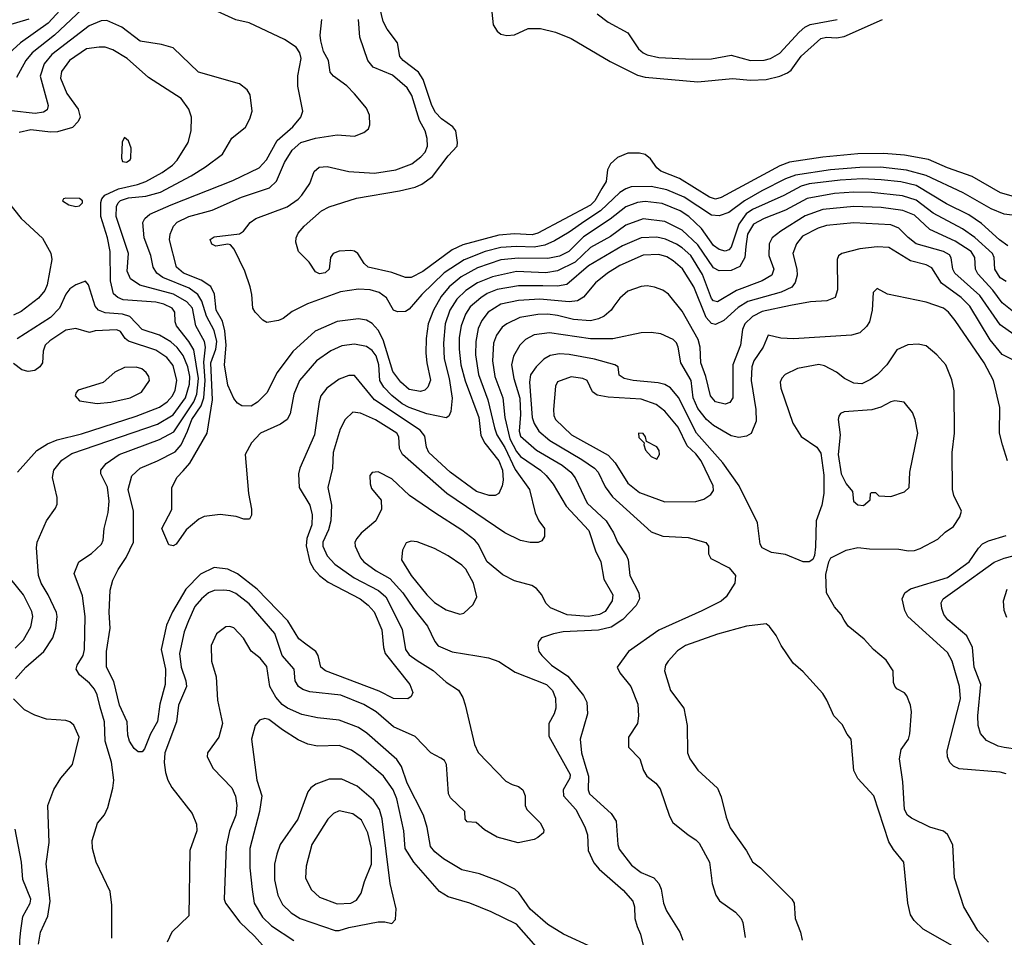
# Model space of a CAD drawing. Extents: x 997028 to 1115134, y 536408 to 618974.
# Tile 436 of 473: x 1073448 to 1078496, y 566779 to 571484. Entities that reach past the tile are written whole.
import ezdxf

# ---------------------------------------------------------------- set-up
doc = ezdxf.new("R2010")
doc.units = 0

msp = doc.modelspace()

# ---------------------------------------------------------------- linework, layer by layer
at = {"layer": '0CON10XD'}
for points in [[(1073694.3, 571575), (1073593.6, 571466.4), (1073452.5, 571365), (1073335, 571260.9)], [(1073795, 571563.8), (1073625.8, 571405), (1073511.7, 571315), (1073478.9, 571275), (1073431.7, 571188.3)], [(1078555, 570574.2), (1078477.2, 570597.2), (1078331, 570681), (1078205, 570724.8), (1078107.8, 570767.8), (1077985, 570789.1), (1077877.9, 570797.9), (1077745, 570795.6), (1077565, 570778.5), (1077395, 570753.4), (1077344.8, 570735.2), (1077045, 570572.9), (1077015, 570564.2), (1076985, 570574.2), (1076830.2, 570670.2), (1076735, 570706.8), (1076715, 570724.7), (1076681.6, 570771.6), (1076655, 570792.7), (1076625, 570800.2), (1076565, 570799.3), (1076513.1, 570776.9), (1076477.2, 570745), (1076462.2, 570715), (1076455.3, 570655), (1076432.1, 570617.9), (1076396.4, 570555), (1076375, 570533.4), (1076105, 570389.3), (1076075, 570380.4), (1075985, 570386.2), (1075905, 570379.8), (1075720.5, 570329.5), (1075665.5, 570305), (1075515, 570192.9), (1075455, 570162.5), (1075425, 570162.9), (1075355, 570187.5), (1075235, 570214.5), (1075213.4, 570233.4), (1075181.1, 570285), (1075165, 570297.1), (1075145, 570301.2), (1075085, 570297.7), (1075055.4, 570284.6), (1075041.4, 570265), (1075034.4, 570205), (1075013.9, 570186.1), (1074985, 570181.8), (1074965, 570191.9), (1074931.7, 570241.7), (1074876.4, 570296.4), (1074863.3, 570343.3), (1074864.6, 570365), (1074875, 570389.4), (1074905.5, 570425), (1074995, 570503.5), (1075035, 570525.5), (1075175, 570569.6), (1075395, 570606), (1075475, 570625.9), (1075509.2, 570640.8), (1075565, 570679.6), (1075645, 570786.9), (1075690.8, 570835), (1075693.1, 570855), (1075683.2, 570915), (1075669.2, 570935), (1075611.1, 570975), (1075579, 571009), (1075560.8, 571045), (1075516.9, 571176.9), (1075492.3, 571215), (1075414.5, 571275), (1075397.5, 571295), (1075384.4, 571365), (1075332.3, 571435), (1075310.7, 571475), (1075287.9, 571575)], [(1078505, 570141.9), (1078475, 570160.3), (1078447.2, 570205), (1078443.8, 570265), (1078435.8, 570285), (1078345, 570368), (1078281.6, 570411.6), (1078131.7, 570491.7), (1078045, 570558.8), (1077975, 570581.4), (1077815, 570598.5), (1077725, 570599.8), (1077625, 570593.4), (1077485, 570567), (1077375, 570507.6), (1077265, 570464.3), (1077210, 570435), (1077180.3, 570385), (1077170.8, 570320.8), (1077165.8, 570264.2), (1077140.9, 570219.1), (1077095, 570197.7), (1077035, 570195.8), (1077005, 570212.4), (1076925, 570329.8), (1076844, 570405), (1076755, 570449.3), (1076645, 570462.9), (1076555, 570429.8), (1076477.7, 570372.3), (1076375, 570316), (1076295, 570241.8), (1076205, 570196.3), (1076145, 570185.9), (1075995, 570193.4), (1075871.9, 570165), (1075795, 570134.8), (1075735, 570095.7), (1075689.5, 570050.5), (1075652.6, 569995), (1075629.1, 569925), (1075620, 569825), (1075623.9, 569745), (1075649.8, 569645), (1075665.9, 569544.1), (1075658.9, 569475), (1075647.9, 569452.1), (1075635, 569443.3), (1075535, 569463.8), (1075445, 569495.9), (1075409.2, 569515), (1075355, 569557.1), (1075315, 569600.3), (1075293.5, 569635), (1075288.6, 569715), (1075275, 569760), (1075255, 569788), (1075225, 569808.8), (1075165, 569820.8), (1075098.8, 569811.2), (1075043.8, 569786.2), (1074968.8, 569735), (1074882, 569635), (1074853.5, 569565), (1074835, 569463.3), (1074819.4, 569435), (1074785, 569410.9), (1074682.2, 569365), (1074636.2, 569313.8), (1074604.2, 569255), (1074620, 569055), (1074636.2, 568975), (1074636.1, 568943.9), (1074626.4, 568923.6), (1074597, 568923), (1074557.7, 568937.7), (1074475, 568947.1), (1074392.7, 568937.3), (1074365.9, 568924.1), (1074301.7, 568868.3), (1074250, 568795), (1074235, 568786.7), (1074211.7, 568791.7), (1074176.2, 568875), (1074227.9, 568972.1), (1074227.5, 569085), (1074255, 569138.8), (1074285, 569171.9), (1074320, 569210), (1074409.5, 569365), (1074435.4, 569534.6), (1074427.7, 569725), (1074453.8, 569795), (1074457.6, 569835), (1074445, 569890), (1074404.9, 569964.9), (1074380.8, 570040.8), (1074361.3, 570075), (1074317.1, 570107.1), (1074181.6, 570161.6), (1074150.7, 570185), (1074131.3, 570215), (1074120.3, 570275), (1074085.9, 570365), (1074078.2, 570445), (1074089.5, 570465), (1074115, 570486.8), (1074224.5, 570535.5), (1074539.9, 570660.1), (1074675, 570724.6), (1074713.9, 570766.1), (1074767.6, 570865), (1074848.8, 570935), (1074888.5, 570985), (1074899.5, 571015), (1074874, 571144), (1074874.1, 571195.9), (1074890.4, 571285), (1074883.5, 571315), (1074865, 571342.9), (1074805, 571382.9), (1074625, 571468), (1074555, 571483.8), (1074405, 571552.5)], [(1075865.8, 571555), (1075875, 571457.5), (1075896.7, 571425), (1075915, 571410), (1075945, 571403.8), (1075985, 571406.2), (1076055, 571438.8), (1076118.7, 571438.7), (1076195, 571420), (1076275, 571387.5), (1076475, 571269.4), (1076615, 571200), (1076655, 571189.3), (1076925, 571165.8), (1077102.9, 571182.9), (1077195, 571173.5), (1077275, 571178.1), (1077345.7, 571194.3), (1077385, 571210.9), (1077404.1, 571225.9), (1077455, 571296.4), (1077555, 571387.1), (1077584.2, 571394.2), (1077635, 571390.5), (1077675, 571397.5), (1077871.4, 571485)], [(1076409.2, 571515), (1076465, 571472.2), (1076566, 571416), (1076620.4, 571335), (1076643.8, 571313.8), (1076665, 571304.6), (1076725, 571290.4), (1076895, 571282), (1076995, 571282.7), (1077095, 571302.9), (1077195, 571274.7), (1077264.2, 571275.8), (1077297.1, 571285), (1077345, 571312.7), (1077445, 571420.6), (1077473.6, 571446.4), (1077500, 571460), (1077639.2, 571485)], [(1073495, 571486.2), (1073385, 571454)], [(1074086.8, 567745), (1074075, 567730.6), (1074055, 567730), (1074035, 567747.1), (1074011.2, 567785), (1074002.3, 567815), (1073997.9, 567885), (1073959.9, 567969.9), (1073930.3, 568090.3), (1073892.9, 568165), (1073892.5, 568245), (1073911.5, 568365), (1073906.8, 568445), (1073911.2, 568558.8), (1073925, 568610), (1073952.5, 568665), (1073993.4, 568726.6), (1074030.4, 568805), (1074030.8, 568965), (1074004.1, 569075), (1074022.1, 569145), (1074065.6, 569185), (1074155, 569221.8), (1074245, 569269.2), (1074275, 569304.6), (1074307.6, 569375), (1074329.7, 569435), (1074378.3, 569505), (1074391.9, 569545), (1074398, 569635), (1074391.4, 569728.6), (1074400.3, 569805), (1074395.5, 569835), (1074350.9, 569915), (1074334, 570005), (1074305, 570037.8), (1074236.3, 570076.3), (1074062.9, 570122.9), (1074015.3, 570155.3), (1073999.3, 570195), (1074006.2, 570285), (1073941.9, 570475), (1073944.4, 570525.6), (1073951.9, 570545), (1073965, 570557.5), (1074005, 570570), (1074095, 570579.8), (1074169.8, 570600.2), (1074326.2, 570683.8), (1074400.3, 570729.7), (1074487.1, 570795), (1074535, 570876), (1074605, 570933.8), (1074628, 570975), (1074640, 571015), (1074629.1, 571099.1), (1074614, 571125), (1074574.6, 571154.6), (1074364, 571215), (1074235, 571340), (1074175, 571357.3), (1074065, 571374.7), (1073971.1, 571445), (1073895, 571480.4), (1073865, 571477.5), (1073803.5, 571453.5), (1073611.8, 571305), (1073572.5, 571257.5), (1073553.3, 571195), (1073593.3, 571045), (1073588.6, 571021.4), (1073570, 571010), (1073526.3, 571003.7), (1073405, 571016.5)], [(1077865, 570663.2), (1077767.5, 570667.5), (1077655, 570661), (1077495, 570642.5), (1077455, 570630.7), (1077365, 570582.8), (1077205, 570510.8), (1077172, 570488), (1077135.2, 570435), (1077095, 570318.6), (1077084.2, 570305), (1077065, 570297.5), (1077035, 570306.4), (1077005, 570327.2), (1076943.7, 570413.7), (1076878.2, 570475), (1076834, 570504), (1076742.1, 570542.1), (1076655, 570552.7), (1076615, 570547), (1076555, 570525.2), (1076475, 570462), (1076339, 570371), (1076263.7, 570296.3), (1076215, 570271.9), (1076155, 570258.9), (1076005, 570262.2), (1075915, 570252.2), (1075795, 570211.9), (1075710.6, 570165), (1075650.2, 570115), (1075608, 570065), (1075570, 569995), (1075542.3, 569925), (1075531, 569849), (1075530.8, 569775), (1075534.7, 569725), (1075554, 569636), (1075539.5, 569600.5), (1075524.6, 569585.4), (1075502.2, 569577.8), (1075445, 569588.2), (1075402, 569625), (1075360.6, 569680.6), (1075312.1, 569842.1), (1075285, 569892.9), (1075255, 569926.5), (1075225, 569943.5), (1075185, 569950.9), (1075075, 569937.3), (1074962, 569888), (1074847.5, 569782.5), (1074768.2, 569675), (1074715, 569571.4), (1074667.7, 569522.3), (1074635, 569502.5), (1074586.7, 569505), (1074565, 569518.6), (1074545, 569542), (1074515, 569610), (1074497.1, 569715), (1074506.6, 569815), (1074499.1, 569889.1), (1074487.7, 569937.7), (1074455.2, 569995), (1074447.3, 570077.3), (1074427, 570117), (1074378.9, 570148.9), (1074288.2, 570185), (1074252.3, 570215), (1074216, 570355), (1074219.2, 570385), (1074235.5, 570425), (1074255, 570445.4), (1074314.3, 570475), (1074435, 570507.6), (1074585.6, 570574.4), (1074728.5, 570621.5), (1074764, 570656), (1074805, 570752.2), (1074844.7, 570815), (1074888.5, 570855), (1074965, 570876.6), (1075075, 570893.8), (1075165, 570887.5), (1075212.5, 570905), (1075236.1, 570923.9), (1075243.3, 570945), (1075241.2, 570995), (1075225, 571030), (1075164.6, 571104.6), (1075125.3, 571145.3), (1075056, 571195), (1075038.8, 571215), (1075031.2, 571275), (1075005, 571321.2), (1074991.8, 571375), (1074988.5, 571405), (1074996.5, 571485)], [(1078565, 570478.8), (1078495, 570487.3), (1078429.5, 570515), (1078285, 570596.3), (1078095, 570685.2), (1077995, 570711.9), (1077862, 570728), (1077755, 570726.5), (1077605, 570714.2), (1077425, 570687.4), (1077375, 570668.5), (1077253.2, 570606.8), (1077164.9, 570555.1), (1077083.7, 570496.3), (1077035, 570477.7), (1076995, 570482.5), (1076854.6, 570575), (1076765, 570612.6), (1076685, 570628.3), (1076583.4, 570626.6), (1076555, 570617.6), (1076525, 570598.9), (1076426.1, 570503.9), (1076345, 570452), (1076265, 570394.8), (1076189.8, 570350.2), (1076141.1, 570328.9), (1076085, 570318.5), (1075995, 570321.5), (1075915, 570315.7), (1075833.9, 570296.1), (1075726.6, 570253.4), (1075624.2, 570185.8), (1075509.2, 570075), (1075445, 569999.4), (1075425, 569988.1), (1075385, 569987.1), (1075365, 569994.3), (1075327.6, 570057.6), (1075291.4, 570085), (1075245, 570098.4), (1075185, 570102.5), (1075091.7, 570088.3), (1074922.8, 570027.2), (1074845, 569988.1), (1074798.6, 569951.4), (1074775, 569942.5), (1074715, 569931.2), (1074694.1, 569944.1), (1074654.2, 569984.2), (1074643.8, 570005), (1074638.6, 570075), (1074628.6, 570115), (1074602.2, 570195), (1074547, 570307), (1074529.2, 570329.2), (1074515, 570333.8), (1074452.7, 570322.7), (1074433.6, 570333.6), (1074425, 570356.7), (1074445, 570371.4), (1074575, 570386.2), (1074595, 570400), (1074630, 570445), (1074658, 570465), (1074818.6, 570525), (1074875, 570563.6), (1074894.5, 570585), (1074935.5, 570645), (1074957.5, 570705), (1074982.7, 570727.3), (1075025, 570731.1), (1075135, 570705.3), (1075267.4, 570697.4), (1075375.7, 570714.3), (1075458.9, 570745), (1075505, 570780.4), (1075526.2, 570805), (1075538.9, 570835), (1075536.9, 570875), (1075526.2, 570915), (1075497.3, 570967.3), (1075458.3, 571095), (1075435, 571134.6), (1075359.9, 571199.9), (1075260.5, 571240.5), (1075232.2, 571275), (1075190.9, 571395), (1075184.1, 571485)], [(1073920, 566775), (1073920, 566945), (1073912, 567015), (1073840, 567165), (1073821.2, 567235), (1073820, 567275), (1073846.7, 567365), (1073882.3, 567407.7), (1073900, 567445), (1073925.5, 567544.5), (1073929.5, 567585), (1073917.9, 567677.9), (1073886.4, 567785), (1073881.6, 567885), (1073860.1, 567960.1), (1073845, 568022), (1073831.6, 568051.6), (1073805, 568082.5), (1073754.7, 568124.7), (1073737.5, 568155), (1073742.5, 568175), (1073772.3, 568225), (1073780.7, 568255), (1073782.9, 568425), (1073769.9, 568529.9), (1073727.5, 568645), (1073750, 568705), (1073815, 568746.5), (1073866.5, 568795), (1073875.5, 568815), (1073880, 568875), (1073901.7, 568958.3), (1073906.8, 569015), (1073897, 569087), (1073863.1, 569155), (1073864.4, 569175), (1073891.5, 569208.5), (1073957.8, 569255), (1074165, 569331.6), (1074238.1, 569371.9), (1074340.9, 569525), (1074356.1, 569563.9), (1074364, 569645), (1074340.7, 569790.7), (1074315.6, 569835), (1074252.4, 569915), (1074245.3, 569935), (1074243.3, 569985), (1074229.2, 570005), (1074186.4, 570025), (1074145, 570035.8), (1073978.5, 570048.5), (1073950, 570060), (1073929.3, 570079.3), (1073913.3, 570145), (1073911.1, 570295), (1073897.2, 570365), (1073863.3, 570475), (1073863.1, 570546.9), (1073868.4, 570565), (1073884.7, 570585), (1073953.5, 570616.5), (1074051.5, 570638.5), (1074095.2, 570654.8), (1074178.8, 570701.2), (1074231.7, 570738.3), (1074255, 570763.3), (1074312.2, 570855), (1074326.7, 570915), (1074327.8, 570985), (1074315.6, 571025), (1074275, 571080.8), (1074108.1, 571188.1), (1073999.4, 571285), (1073925, 571330), (1073885, 571343.3), (1073855, 571344.1), (1073789.4, 571335), (1073702.3, 571275), (1073662.2, 571217.8), (1073656.5, 571185), (1073689.4, 571105), (1073747.5, 571025), (1073757.5, 570985), (1073748.2, 570961.8), (1073718.2, 570931.8), (1073640.7, 570909.3), (1073605, 570907.2), (1073505, 570918.8), (1073445, 570906.6)], [(1073995, 570754), (1074013.3, 570765), (1074018, 570775), (1074018.8, 570825), (1074005, 570862.5), (1073985, 570880), (1073972.3, 570857.7), (1073970, 570775), (1073975, 570757.5), (1073995, 570754)], [(1078514.8, 570324.8), (1078471.3, 570355), (1078379.9, 570439.9), (1078314, 570484), (1078199.5, 570539.5), (1078043.6, 570633.6), (1077965, 570652.2), (1077865, 570663.2)], [(1073384, 570555), (1073455, 570465.5), (1073564, 570364), (1073607.8, 570287.8), (1073612.2, 570255), (1073589.2, 570125), (1073576.9, 570095), (1073543.2, 570056.8), (1073455, 569988.1), (1073415, 569968.9)], [(1073735, 570526.2), (1073755, 570530), (1073768.8, 570545), (1073768.8, 570555), (1073755, 570568), (1073685, 570568.8), (1073672.5, 570565), (1073667.5, 570555), (1073700, 570535), (1073735, 570526.2)], [(1078544.5, 569984.5), (1078485, 570032.7), (1078437.4, 570097.4), (1078360.4, 570180.4), (1078348.9, 570205), (1078344.8, 570265), (1078326.8, 570295), (1078245, 570349.2), (1078115, 570408.8), (1078035, 570482.7), (1077975.8, 570505.8), (1077865, 570521), (1077725, 570526.3), (1077565, 570511.6), (1077475, 570478.9), (1077350.4, 570399.6), (1077305.4, 570365), (1077291.2, 570335), (1077289.6, 570275), (1077314, 570205), (1077303.8, 570175), (1077255, 570145.8), (1077123.8, 570096.2), (1077025, 570037.5), (1077005, 570042.1), (1076995, 570054.6), (1076948.4, 570178.4), (1076888.3, 570275), (1076845.3, 570315), (1076815, 570333.9), (1076759.1, 570359.1), (1076715, 570368.3), (1076635, 570365.2), (1076538.8, 570325), (1076365, 570221.5), (1076253.2, 570126.8), (1076205, 570117.2), (1076129.2, 570119.2), (1076005, 570119.6), (1075895, 570100), (1075845, 570079.8), (1075811.6, 570058.4), (1075758, 570012), (1075732.9, 569975), (1075710.9, 569915), (1075701.6, 569855), (1075700.8, 569795), (1075710, 569715), (1075732, 569632), (1075802.3, 569445), (1075812.7, 569352.7), (1075833.4, 569313.4), (1075905, 569221.8), (1075923.9, 569175), (1075927.1, 569122.9), (1075922.3, 569095), (1075904.5, 569055.5), (1075885.5, 569044.5), (1075855, 569044.6), (1075790.5, 569065), (1075654.5, 569165), (1075545.4, 569265), (1075532.7, 569292.7), (1075525, 569349.2), (1075500.4, 569380.4), (1075267.2, 569535), (1075165, 569660), (1075135, 569660.4), (1075085, 569640.9), (1075023.1, 569595), (1074992.1, 569555), (1074982.5, 569525), (1074958.8, 569355), (1074884.4, 569185), (1074877.1, 569155), (1074880, 569085), (1074934.6, 568995), (1074947.6, 568945), (1074944.7, 568895), (1074919.8, 568825), (1074916, 568786), (1074934.8, 568705), (1074956.4, 568666.4), (1074984.5, 568634.5), (1075029.9, 568599.9), (1075193.5, 568515), (1075235, 568482.9), (1075265, 568448.2), (1075304.6, 568355.4), (1075312.3, 568265), (1075320.8, 568235), (1075447.8, 568075), (1075462.9, 568035), (1075455, 568013.3), (1075437.3, 568002.7), (1075365, 568003.6), (1075291.3, 568041.3), (1075015, 568145.4), (1074991.2, 568165), (1074977.8, 568225), (1074966.9, 568245), (1074915, 568282.3), (1074879.4, 568309.4), (1074821.7, 568401.7), (1074664.5, 568564.5), (1074565, 568642.7), (1074515, 568666.7), (1074445, 568676.1), (1074375, 568642.1), (1074298.9, 568565), (1074231.5, 568448.5), (1074200.1, 568379.9), (1074173.8, 568255), (1074195.2, 568155), (1074194.3, 568075), (1074165.7, 567975), (1074154.1, 567885.9), (1074117.7, 567822.3), (1074086.8, 567745)], [(1078002.5, 570367.5), (1077955.5, 570415.5), (1077915, 570432.9), (1077725, 570443.3), (1077585, 570428.1), (1077541.1, 570415), (1077462.1, 570375), (1077430.3, 570335), (1077412.2, 570285), (1077433.2, 570205), (1077434.7, 570175), (1077423.7, 570136.3), (1077406.9, 570113.1), (1077352.5, 570087.5), (1077181.5, 570038.5), (1077132, 570008), (1077057.8, 569942.2), (1077015, 569921.8), (1076995, 569927.1), (1076966.9, 569956.9), (1076905, 570114.6), (1076846.5, 570206.5), (1076797.8, 570247.8), (1076765, 570267.6), (1076725, 570280.5), (1076645, 570276.8), (1076525, 570223.8), (1076461.2, 570185), (1076400, 570135), (1076339.1, 570060.9), (1076308.1, 570041.9), (1076265, 570037.2), (1076115, 570050.9), (1076005, 570044.4), (1075914.9, 570025.1), (1075849.6, 569985), (1075817.9, 569942.1), (1075798.6, 569901.4), (1075786, 569834), (1075783.9, 569766.1), (1075800.6, 569665), (1075848.8, 569535), (1075881.4, 569391.4), (1075894.8, 569355), (1075935, 569290.5), (1075987.3, 569177.3), (1076062.3, 569075), (1076091.1, 568955), (1076109.2, 568915), (1076138, 568875), (1076138.8, 568835), (1076125, 568812.5), (1076106.1, 568803.9), (1076065, 568803.8), (1076015, 568814), (1075935, 568853.3), (1075637.9, 569055), (1075411.1, 569255), (1075395.3, 569285), (1075391.6, 569345), (1075380.7, 569365), (1075272, 569432), (1075195, 569466.8), (1075155, 569471.5), (1075116.5, 569435), (1075090.4, 569385), (1075055.5, 569265.5), (1075050.7, 569185), (1075027.9, 569085), (1075047.1, 568995), (1075042.7, 568915), (1075031.2, 568868.8), (1075002.1, 568805), (1075002.5, 568785), (1075023.8, 568735), (1075063.2, 568693.2), (1075162.2, 568622.2), (1075288.1, 568558.1), (1075325.3, 568525), (1075409.3, 568359.3), (1075425.3, 568255), (1075445, 568228.2), (1075485, 568197.8), (1075567.1, 568147.1), (1075635, 568087.5), (1075696.8, 568046.8), (1075719.1, 568009.1), (1075731.9, 567971.9), (1075778.8, 567768.8), (1075797.7, 567727.7), (1075940.5, 567580.5), (1075972.3, 567562.3), (1076005, 567553.3), (1076026.7, 567535), (1076040, 567505), (1076040, 567455), (1076047.5, 567435), (1076115.9, 567365.9), (1076135, 567330), (1076133.3, 567315), (1076105, 567291.2), (1076085, 567281.2), (1076004.1, 567264.1), (1075895, 567292), (1075831.2, 567331.2), (1075788.3, 567368.3), (1075741.7, 567371.7), (1075732.5, 567385), (1075730, 567425), (1075656.2, 567495), (1075645.8, 567515), (1075636.2, 567665), (1075625.9, 567685.9), (1075607.3, 567697.3), (1075555, 567725.8), (1075475, 567808.8), (1075365, 567858.7), (1075275.5, 567935.5), (1075213, 567973), (1075095, 568021.1), (1074935, 568038.7), (1074899.9, 568049.9), (1074876.9, 568065), (1074860.5, 568095), (1074855.5, 568155), (1074794.1, 568225), (1074755, 568337.5), (1074625, 568488.8), (1074555, 568542.1), (1074525, 568555.8), (1074495, 568559.8), (1074445, 568557.4), (1074416.5, 568545), (1074380, 568515), (1074345.9, 568475), (1074312.4, 568402.4), (1074291.4, 568345), (1074266.8, 568235), (1074275.8, 568165), (1074300.3, 568095), (1074303.2, 568065), (1074261.1, 567968.9), (1074251.8, 567885), (1074192.4, 567725), (1074188.2, 567675), (1074194.7, 567624.7), (1074207.5, 567585), (1074227.7, 567547.7), (1074332, 567415), (1074355, 567360), (1074356.2, 567325), (1074320, 567225), (1074315, 566890), (1074228, 566805), (1074202.9, 566755)], [(1078545, 569869.6), (1078475, 569920), (1078370.8, 570070.8), (1078243.3, 570185), (1078231.6, 570205), (1078223.5, 570263.5), (1078215, 570277.7), (1078184.3, 570295), (1078045, 570335.2), (1078002.5, 570367.5)], [(1078566.7, 569726.7), (1078485, 569766.7), (1078423.3, 569843.3), (1078320.3, 570015), (1078275, 570059.4), (1078173.9, 570133.9), (1078125, 570211.6), (1078095, 570227.1), (1078015, 570247.3), (1077905, 570315.4), (1077845, 570319.6), (1077755, 570308.5), (1077663.3, 570285), (1077645.9, 570274.1), (1077638.8, 570255), (1077640.7, 570099.3), (1077629.6, 570060.4), (1077586.6, 570043.4), (1077502.8, 570037.2), (1077399.1, 570019.1), (1077255, 569988.5), (1077205, 569962.6), (1077166.3, 569925), (1077153.7, 569895), (1077143.7, 569815), (1077104.2, 569715), (1077104.6, 569545.4), (1077089.4, 569520.6), (1077065, 569512.7), (1077015, 569525.4), (1076989.4, 569555), (1076965.2, 569655), (1076941, 569725), (1076936.1, 569805), (1076926.3, 569845), (1076845, 569990), (1076775, 570077.1), (1076745, 570097.1), (1076702.4, 570112.4), (1076665, 570120), (1076635, 570116.9), (1076565, 570091.9), (1076525, 570057.1), (1076494.7, 570015.3), (1076480.5, 569995), (1076445, 569964.6), (1076415, 569949.7), (1076375, 569940.5), (1076286.4, 569946.4), (1076205, 569968.1), (1076155, 569974.8), (1076105, 569973.3), (1076012.7, 569957.3), (1075944.8, 569925.2), (1075922.2, 569907.8), (1075893.2, 569866.8), (1075877.4, 569825), (1075871.3, 569735), (1075883.1, 569655), (1075924.8, 569545), (1075934.4, 569445), (1075961.2, 569335), (1075995, 569269.8), (1076015, 569244.8), (1076118.5, 569175), (1076147.7, 569147.7), (1076182.2, 569102.2), (1076250.4, 568990.4), (1076365.3, 568865), (1076400.7, 568760.7), (1076426.8, 568705), (1076442.7, 568615), (1076488.5, 568535), (1076485.4, 568505), (1076450.1, 568449.9), (1076420.8, 568435), (1076365, 568424), (1076255, 568433.3), (1076168.5, 568468.5), (1076145, 568492.7), (1076124.2, 568535), (1076098.1, 568568.1), (1076073.3, 568583.3), (1075985, 568606.9), (1075925, 568637.5), (1075845.3, 568705.3), (1075799.1, 568795), (1075780.5, 568815), (1075715, 568866.2), (1075575.6, 568955), (1075445.8, 569045), (1075355, 569130.8), (1075285, 569165.8), (1075255, 569163.3), (1075243.6, 569146.4), (1075243.9, 569103.9), (1075251.2, 569081.2), (1075300.8, 569020.8), (1075303.1, 568975), (1075273.1, 568915), (1075198.3, 568851.7), (1075175.6, 568825), (1075166.7, 568805), (1075168.5, 568785), (1075194.6, 568725), (1075212.7, 568705), (1075275, 568658.4), (1075345, 568618.4), (1075412.7, 568545), (1075467.2, 568465), (1075539.1, 568375), (1075575.7, 568295.7), (1075593.5, 568273.5), (1075665, 568243.4), (1075791.8, 568221.8)], [(1073426.4, 568105), (1073479.6, 568165), (1073571.2, 568245), (1073617.3, 568315), (1073632.7, 568365), (1073640, 568425), (1073636.7, 568445), (1073594, 568535), (1073558.4, 568595), (1073543.3, 568635), (1073533.4, 568776.6), (1073537.3, 568805), (1073584.8, 568915.2), (1073630.9, 568979.1), (1073639.1, 569000.9), (1073639.4, 569035), (1073616.1, 569136.1), (1073622.5, 569175), (1073663.1, 569225), (1073715, 569259.2), (1074155, 569411), (1074235, 569457.4), (1074298.4, 569545), (1074318.3, 569615), (1074319.7, 569655), (1074309.7, 569705), (1074285, 569762.9), (1074255, 569802.6), (1074222.6, 569832.6), (1074165, 569867.5), (1074075, 569895.8), (1074012.5, 569962.5), (1073974.2, 569974.2), (1073885, 569980.9), (1073851.8, 569995), (1073835.3, 570015), (1073800, 570125), (1073785, 570143.8), (1073735, 570124.4), (1073705, 570103.5), (1073685, 570076.9), (1073651.1, 570005), (1073605, 569958), (1073435, 569847.7)], [(1078513.1, 569223.1), (1078487.7, 569305), (1078471.5, 569365), (1078472.7, 569495), (1078440, 569635), (1078392.5, 569725), (1078245, 569941.1), (1078210.9, 569985), (1078184.4, 570005), (1078095.6, 570035.6), (1077897.6, 570077.6), (1077845, 570105.8), (1077824.4, 570085), (1077818.5, 569995), (1077804.4, 569935), (1077789.5, 569910.5), (1077755, 569879.4), (1077713.5, 569866.5), (1077415, 569848.7), (1077351.1, 569851.1), (1077285, 569866.7), (1077260.4, 569805), (1077211.6, 569735), (1077202.5, 569705), (1077197.9, 569635), (1077222.4, 569485), (1077223.2, 569425), (1077198.2, 569361.8), (1077175, 569348.6), (1077135, 569342.2), (1077095, 569350.9), (1077005, 569402.9), (1076970, 569435), (1076925, 569490), (1076900.7, 569545), (1076890.8, 569635), (1076837.3, 569725), (1076824.5, 569805), (1076815, 569827.1), (1076798.1, 569845), (1076735, 569872.7), (1076685, 569880.6), (1076635, 569878.1), (1076488.6, 569848.6), (1076375, 569847.1), (1076165, 569878.8), (1076085, 569868.6), (1076040.5, 569845), (1076012.1, 569815), (1075980.3, 569759.7), (1075969.2, 569715), (1075980.8, 569645), (1076012.9, 569542.9), (1076015, 569460), (1076008, 569375), (1076015, 569349.2), (1076097.6, 569277.6), (1076229.6, 569199.6), (1076274.1, 569164.1), (1076296.6, 569135), (1076356.5, 569005), (1076455.5, 568915.5), (1076493, 568853), (1076513.1, 568805), (1076559.6, 568735), (1076567.1, 568715), (1076576.4, 568635), (1076621.6, 568545), (1076625.4, 568515), (1076609, 568481), (1076540.3, 568409.7), (1076480.6, 568369.4), (1076415, 568354.2), (1076235, 568345.3), (1076183.9, 568336.1), (1076123.8, 568315), (1076108, 568295), (1076104.2, 568275.8), (1076110, 568245), (1076124.1, 568224.1), (1076174.4, 568175), (1076257.8, 568117.8), (1076338.5, 568018.5), (1076355.4, 567985.4), (1076358.2, 567925), (1076322, 567795), (1076329.1, 567725), (1076350.2, 567649.8), (1076364.7, 567605), (1076362.5, 567535), (1076369.1, 567515), (1076480, 567415), (1076505.4, 567375.4), (1076514.6, 567255), (1076521.5, 567231.5), (1076585, 567148.8), (1076635, 567112.5), (1076699.2, 567085), (1076725, 567056), (1076736.4, 567026.4), (1076747.9, 566955), (1076763.6, 566915), (1076833.3, 566805), (1076848.5, 566765)], [(1073436.7, 569165), (1073534.8, 569275.2), (1073590, 569310), (1073640.5, 569329.5), (1073765, 569360.2), (1074045, 569451.9), (1074165, 569497.8), (1074203.3, 569525), (1074231.1, 569555), (1074245.2, 569585), (1074253.5, 569635), (1074235, 569711.1), (1074201.4, 569751.4), (1074145, 569789.8), (1074006.3, 569836.3), (1073989.2, 569849.2), (1073965, 569885.6), (1073945.9, 569894.1), (1073835, 569889.2), (1073805, 569880), (1073735, 569900), (1073685, 569892), (1073602.3, 569837.7), (1073578.9, 569815), (1073567.3, 569785), (1073563.9, 569725), (1073551.2, 569705), (1073525, 569686.1), (1073490.9, 569680.9), (1073458.5, 569688.5), (1073415, 569721.5)], [(1078415, 566754.5), (1078360, 566815), (1078288.1, 566935), (1078241.4, 567085), (1078232.7, 567252.7), (1078205, 567306.7), (1078184.3, 567324.3), (1078115, 567343.3), (1078020.2, 567390.2), (1078000.6, 567405), (1077984, 567434), (1077975.8, 567575.8), (1077959.6, 567695), (1077967.4, 567742.6), (1078004.2, 567795), (1078012.3, 567822.3), (1078020, 567935), (1078015, 567970), (1077997, 568017), (1077985, 568032.5), (1077945, 568053.3), (1077935, 568067.5), (1077928.8, 568085), (1077926.2, 568145), (1077891.1, 568201.1), (1077825, 568254.2), (1077777.2, 568307.2), (1077696.2, 568375), (1077675.7, 568405.7), (1077660, 568435), (1077625, 568473.3), (1077583.8, 568545), (1077580.5, 568639.5), (1077596.7, 568705), (1077607.5, 568725), (1077685.6, 568764.4), (1077745, 568777.8), (1077805, 568770.5), (1077955, 568769.5), (1078005, 568761.4), (1078035, 568762.9), (1078065, 568772.5), (1078155, 568820), (1078193.2, 568856.8), (1078236.2, 568885), (1078268, 568935), (1078276, 568965), (1078238.1, 569045), (1078231.1, 569075), (1078229.5, 569265), (1078241.1, 569365), (1078239.1, 569580.9), (1078227.4, 569637.4), (1078197.1, 569715), (1078150.8, 569765), (1078095, 569812), (1078055, 569820), (1078002.3, 569817.7), (1077945, 569791.2), (1077894.4, 569715), (1077845.3, 569664.7), (1077810.6, 569639.4), (1077765, 569617.5), (1077725, 569620.4), (1077677.1, 569645), (1077635, 569677.8), (1077575, 569709.4), (1077545, 569716.9), (1077435, 569696), (1077373.3, 569665), (1077355, 569646.7), (1077347.5, 569625), (1077350, 569595), (1077412.5, 569415), (1077455, 569347.8), (1077535, 569292.5), (1077555, 569262), (1077571.5, 569148.5), (1077570.8, 569055), (1077560, 568995), (1077531.4, 568915), (1077527.9, 568782.1), (1077523.8, 568736.2), (1077513.9, 568716.1), (1077495, 568703.8), (1077465, 568703.8), (1077375, 568741.4), (1077301.7, 568751.7), (1077255, 568776.7), (1077244.2, 568795), (1077231.4, 568905), (1077137.5, 569095), (1077052.8, 569212.8), (1076917.5, 569365), (1076825, 569546.4), (1076785, 569596.2), (1076755, 569613.3), (1076722.2, 569622.2), (1076592.5, 569635), (1076546.7, 569645), (1076521.7, 569661.7), (1076516.7, 569705), (1076500, 569715), (1076395, 569742.9), (1076265, 569768.1), (1076215, 569771.2), (1076167.3, 569762.7), (1076135, 569743.8), (1076095.4, 569705), (1076067.1, 569662.9), (1076061.1, 569625), (1076076, 569445), (1076085, 569414.5), (1076109.1, 569375), (1076166.3, 569326.3), (1076329.9, 569229.9), (1076395, 569184.7), (1076414.4, 569164.4), (1076449.2, 569089.2), (1076487.6, 569037.6), (1076685, 568858.2), (1076745, 568835.4), (1076875, 568830), (1076965, 568803.8), (1076978.8, 568785), (1076980, 568745), (1076991.3, 568721.3), (1077085, 568674.2), (1077118, 568635), (1077114.3, 568595), (1077070.5, 568525), (1077045, 568503.2), (1076945, 568452.5), (1076725, 568354.6), (1076570, 568245), (1076512, 568165), (1076525, 568136.2), (1076581.9, 568065), (1076617.8, 567975), (1076620.8, 567915), (1076616, 567875), (1076570, 567805), (1076570, 567755), (1076626.7, 567695), (1076646.7, 567635), (1076663.8, 567605), (1076708.9, 567568.9), (1076731.1, 567541.1), (1076780.2, 567400.2), (1076797.4, 567367.4), (1076874.4, 567304.4), (1076915, 567280), (1076931.6, 567261.6), (1076983.9, 567165), (1076998.5, 567055), (1077017.1, 566995), (1077036.4, 566966.4), (1077118.1, 566908.1), (1077146.2, 566876.2), (1077155.6, 566855), (1077167.6, 566777.6)], [(1073845, 569515.6), (1073915, 569523.6), (1074013.3, 569545), (1074072, 569575), (1074112.9, 569635), (1074109.4, 569655), (1074095.7, 569675), (1074073.4, 569693.4), (1074045, 569703.1), (1073985, 569700.6), (1073935, 569676.9), (1073875, 569624), (1073747.5, 569585), (1073736.7, 569573.3), (1073732.5, 569555), (1073755, 569530), (1073845, 569515.6)], [(1076755, 569011.5), (1076915, 569014.4), (1076955, 569025.7), (1076990.9, 569049.1), (1077005, 569070), (1077002.7, 569095), (1076942.7, 569222.7), (1076915, 569258.9), (1076869.8, 569299.8), (1076823.2, 569395), (1076755, 569476.2), (1076710.5, 569510.5), (1076635, 569539.2), (1076465, 569549.2), (1076409.3, 569559.3), (1076385.4, 569575.4), (1076356.7, 569635), (1076335.3, 569645.3), (1076275, 569653.1), (1076205, 569628), (1076194.4, 569605), (1076185.5, 569485), (1076186.9, 569455), (1076195, 569434.4), (1076277.3, 569355), (1076465, 569252), (1076501.5, 569211.5), (1076565, 569107.5), (1076625, 569060.6), (1076755, 569011.5)], [(1077775, 568994), (1077808.3, 569021.7), (1077810, 569055), (1077815, 569060), (1077835, 569060), (1077852.5, 569042.5), (1077915, 569040), (1077985, 569062.9), (1078009.2, 569085), (1078012.5, 569165), (1078052.7, 569365), (1078038.9, 569435), (1078025, 569470), (1077983, 569523), (1077935, 569530), (1077913.8, 569525), (1077862.8, 569497.2), (1077816.7, 569483.3), (1077675, 569474.3), (1077656.2, 569465), (1077647.9, 569452.1), (1077644.4, 569435), (1077654.6, 569355), (1077644.2, 569255), (1077659.2, 569155), (1077685, 569103.8), (1077717.5, 569065), (1077722.5, 569015), (1077745, 568996.2), (1077775, 568994)], [(1076715, 569231.2), (1076727.5, 569255), (1076725.7, 569275), (1076715, 569293.3), (1076661.7, 569321.7), (1076656.7, 569345), (1076645, 569362.5), (1076620, 569365), (1076621.7, 569341.7), (1076650, 569315), (1076647.5, 569305), (1076656.4, 569276.4), (1076685, 569243.8), (1076715, 569231.2)], [(1078505, 567617.5), (1078475, 567625.3), (1078265, 567643.5), (1078235, 567657.1), (1078216.4, 567676.4), (1078204.3, 567705), (1078203.1, 567735), (1078271.3, 568001.3), (1078266.1, 568065), (1078245.3, 568135), (1078229.5, 568195), (1078205, 568239.1), (1078001.1, 568425), (1077986.5, 568455), (1077973.3, 568515), (1077986.9, 568545), (1078014.7, 568565.3), (1078205, 568624.2), (1078316.5, 568705), (1078364, 568775), (1078385, 568796.1), (1078415, 568812), (1078505, 568839.6)], [(1075705, 568435.8), (1075725, 568440.8), (1075773.6, 568485), (1075791.5, 568525), (1075774.3, 568594.3), (1075735, 568666.4), (1075715, 568687.1), (1075645, 568735.5), (1075575, 568772.5), (1075485, 568806.7), (1075455, 568810), (1075428.7, 568801.3), (1075410, 568765), (1075405.5, 568715), (1075455, 568634.5), (1075535.4, 568535), (1075575, 568496.8), (1075635, 568458.2), (1075705, 568435.8)], [(1078565, 567742.7), (1078495, 567751.8), (1078465, 567759.1), (1078405, 567788.9), (1078375, 567824.2), (1078362.7, 567865), (1078360.8, 567915), (1078375.3, 568075), (1078342, 568165), (1078333.1, 568265), (1078304.5, 568325), (1078207, 568407), (1078185.5, 568435), (1078175.6, 568465), (1078173.1, 568495), (1078181.9, 568515), (1078255, 568565.7), (1078445, 568702), (1078495, 568722.9), (1078580.8, 568745)], [(1073510.5, 568450.5), (1073467.5, 568535), (1073402.5, 568615)], [(1078509.4, 568419.4), (1078495.7, 568455.7), (1078492.9, 568505), (1078511.4, 568565)], [(1073425, 568262.1), (1073467.9, 568305), (1073505, 568371.2), (1073514.6, 568425), (1073510.5, 568450.5)], [(1078278, 566708), (1078080.5, 566820.5), (1078034, 566865), (1078015.8, 566895), (1078001.4, 566955), (1077981.4, 567165), (1077928.8, 567228.8), (1077905, 567269.2), (1077827.1, 567505), (1077744.4, 567594.4), (1077724, 567635), (1077711.2, 567795), (1077690.6, 567820.6), (1077665, 567870), (1077622, 567915), (1077586.9, 567995), (1077565, 568030), (1077465, 568141.2), (1077414.2, 568184.2), (1077351.4, 568275), (1077327.2, 568327.2), (1077292.7, 568372.7), (1077275, 568386.7), (1077173.9, 568373.9), (1077025, 568334.5), (1076861.4, 568275), (1076821.3, 568248.7), (1076772.2, 568195), (1076759.5, 568175), (1076754.5, 568145), (1076784.4, 568045), (1076853.4, 567953.4), (1076870.5, 567865), (1076872.2, 567725), (1076883.1, 567695), (1076925, 567635.8), (1077025, 567543.8), (1077045, 567500), (1077069.6, 567395), (1077090.6, 567340.6), (1077173.6, 567223.6), (1077205, 567166.7), (1077245.7, 567135.7), (1077365, 567016), (1077406, 566975), (1077418, 566955), (1077424, 566875), (1077450.8, 566805), (1077459.2, 566765)], [(1076385, 566727.5), (1076235.8, 566795), (1076155, 566845.5), (1076065, 566923.1), (1076007.2, 567007.2), (1075985.9, 567025.9), (1075905, 567067.3), (1075805, 567105.5), (1075715.3, 567125.3), (1075621.1, 567181.1), (1075576.9, 567216.9), (1075553.8, 567245), (1075537.1, 567342.9), (1075517.3, 567405), (1075435, 567569.4), (1075405.7, 567655.7), (1075381.4, 567691.4), (1075226.9, 567826.9), (1075185, 567855.4), (1075085, 567893.1), (1074975, 567904), (1074895, 567921.8), (1074820, 567955), (1074793.1, 567973.1), (1074760.3, 568010.3), (1074730.8, 568065), (1074715, 568167.1), (1074679.8, 568209.8), (1074635, 568246), (1074595, 568313.3), (1074545.6, 568365.6), (1074525, 568373.8), (1074505, 568371.2), (1074456.7, 568335), (1074429.2, 568275), (1074430.8, 568195), (1074455.6, 568115), (1074461.8, 567995), (1074487.5, 567875), (1074468.9, 567805), (1074410, 567725), (1074408, 567705), (1074440, 567645), (1074535.2, 567545.2), (1074553.5, 567503.5), (1074561.5, 567455), (1074555.7, 567405), (1074523.1, 567325), (1074506.9, 567245), (1074496.2, 566975), (1074503.7, 566953.7), (1074576.3, 566856.3), (1074651.3, 566785), (1074731.2, 566695)], [(1075791.8, 568221.8), (1075852.1, 568212.1), (1075905, 568193.5), (1075988.3, 568138.3), (1076148.1, 568075), (1076178.8, 568045), (1076194.6, 568005), (1076196.2, 567955), (1076187.8, 567925), (1076161.4, 567875), (1076161.3, 567811.3), (1076270.4, 567615), (1076268.2, 567595), (1076234.2, 567535), (1076236.4, 567505), (1076298.4, 567435), (1076346.2, 567345), (1076358.8, 567305), (1076362.2, 567225), (1076391.1, 567161.1), (1076418.1, 567128.1), (1076541.7, 567021.7), (1076591.9, 566965), (1076600, 566935), (1076601.5, 566875), (1076613.5, 566835), (1076630.5, 566795), (1076658.9, 566678.9)], [(1073543.9, 566745), (1073553.8, 566805), (1073591.5, 566888.5), (1073604.1, 566965), (1073583.3, 567156.7), (1073598.9, 567265), (1073591.5, 567455), (1073622.6, 567537.4), (1073658, 567595), (1073717.8, 567665), (1073752.5, 567805), (1073725, 567866.7), (1073705, 567884), (1073685, 567890.8), (1073585, 567898.1), (1073525, 567917.8), (1073472.5, 567945), (1073415, 568002)], [(1076095, 566732.1), (1075995, 566847.1), (1075865, 566910.8), (1075755, 566953.8), (1075645, 566987.3), (1075599.4, 567015), (1075467.9, 567165), (1075424.6, 567235), (1075417.8, 567325), (1075381.2, 567488.8), (1075362.6, 567535), (1075312.3, 567605), (1075198.2, 567705), (1075148.6, 567738.6), (1075085, 567763.3), (1074975, 567759.1), (1074925, 567769.5), (1074875, 567792.7), (1074795, 567842.9), (1074725, 567896.2), (1074705, 567901.8), (1074676.9, 567893.1), (1074655.5, 567865), (1074636.1, 567795), (1074663.6, 567585), (1074690, 567505), (1074677.8, 567425), (1074628, 567235), (1074628.2, 567135), (1074639.7, 567025), (1074650, 566955), (1074692.5, 566882.5), (1074738.5, 566838.5), (1074853.8, 566763.8)], [(1075085, 566813.8), (1075135, 566829.7), (1075285, 566859.2), (1075319.5, 566859.5), (1075355, 566850), (1075375, 566870), (1075377.5, 566925), (1075346.5, 567055), (1075306.8, 567386.8), (1075292.2, 567435), (1075261.7, 567481.7), (1075178.6, 567555), (1075099.5, 567589.5), (1075035, 567590), (1074966.2, 567563.8), (1074940.8, 567545), (1074925.4, 567524.6), (1074873.8, 567385), (1074783.1, 567255), (1074766.8, 567205), (1074754.7, 567155), (1074754.7, 567074.7), (1074770.8, 566995), (1074795, 566947.8), (1074838.9, 566905), (1074885.7, 566875), (1075065, 566814.6), (1075085, 566813.8)], [(1075075, 566950.4), (1075145, 566954.1), (1075175, 566969.1), (1075198.7, 567005), (1075214.8, 567065.2), (1075251.4, 567155), (1075252.1, 567235), (1075233.2, 567315), (1075199.9, 567379.9), (1075155, 567412.5), (1075085, 567427.9), (1075056.3, 567413.7), (1075027.9, 567385), (1074945.4, 567255), (1074917.3, 567145), (1074913.8, 567085), (1074941.5, 567025), (1074985.7, 566985), (1075075, 566950.4)], [(1073438.6, 566565), (1073452.7, 566605), (1073448.9, 566765), (1073453, 566815), (1073464.5, 566885.5), (1073501.8, 566955), (1073505.3, 566975.3), (1073463.5, 567075), (1073457.5, 567165), (1073425, 567333.3)]]:
    msp.add_lwpolyline(points, dxfattribs=at)

doc.saveas('drawing.dxf')
